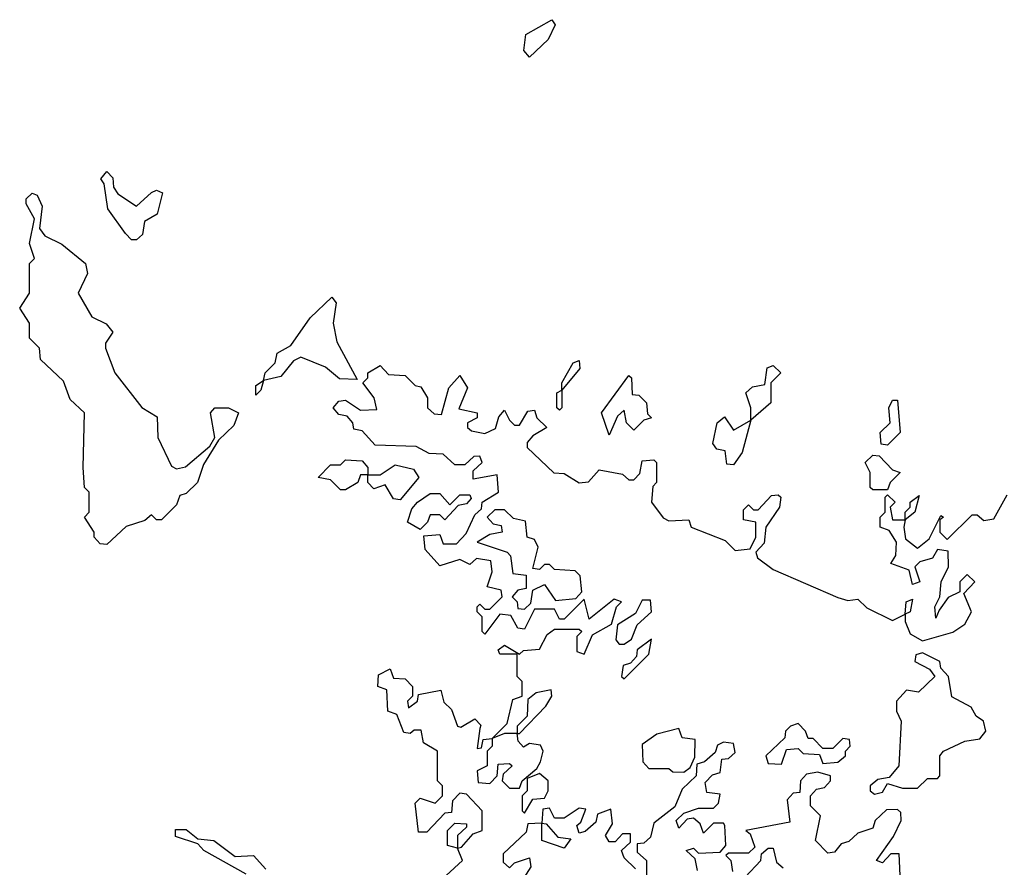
# Model space of a CAD drawing. Extents: x 2029826 to 2248070, y 228728 to 402406.
# Tile 267 of 368: x 2177180 to 2179160, y 241331 to 243035. Entities that reach past the tile are written whole.
import ezdxf

# ---------------------------------------------------------------- set-up
doc = ezdxf.new("R2010")
doc.units = 0

msp = doc.modelspace()

# ---------------------------------------------------------------- linework, layer by layer
at = {"layer": '0CON10XD'}
for points in [[(2178205, 242960), (2178193.3, 242973.3), (2178197.5, 243005), (2178250, 243035), (2178256.7, 243025), (2178242.5, 242995), (2178205, 242960)], [(2177415, 242592.5), (2177405, 242592.5), (2177392.5, 242605), (2177357.5, 242655), (2177350, 242705), (2177343.3, 242715), (2177355, 242730), (2177367, 242717), (2177368.3, 242698.3), (2177377.5, 242685), (2177415, 242660), (2177445, 242687.5), (2177455, 242692.5), (2177467, 242687), (2177456.1, 242643.9), (2177430.7, 242629.3), (2177427, 242603), (2177415, 242592.5)], [(2177355, 241980), (2177341.7, 241981.7), (2177330, 241995), (2177330, 242005), (2177310, 242035), (2177320, 242045), (2177320, 242085), (2177310, 242095), (2177307.5, 242135), (2177310, 242245), (2177281.7, 242271.7), (2177268.3, 242308.3), (2177221.7, 242351.7), (2177220, 242375), (2177200, 242395), (2177200, 242425), (2177180, 242455), (2177200, 242485), (2177200, 242545), (2177210, 242555), (2177200, 242585), (2177210, 242635), (2177193.3, 242665), (2177193.3, 242675), (2177205, 242686), (2177215, 242682.5), (2177225, 242660), (2177220, 242615), (2177230.7, 242600.7), (2177265, 242583.8), (2177312.5, 242545), (2177316.2, 242525), (2177297.5, 242485), (2177325, 242437.5), (2177353.6, 242423.6), (2177367, 242407), (2177352.5, 242385), (2177352.5, 242375), (2177371.2, 242325), (2177425.7, 242255.7), (2177456.7, 242236.7), (2177458, 242195), (2177485, 242137.5), (2177495, 242132.5), (2177513.6, 242136.4), (2177562.5, 242177.5), (2177572.5, 242195), (2177563.3, 242245), (2177572.5, 242255), (2177600, 242255), (2177620, 242245), (2177610.5, 242219.5), (2177580, 242190), (2177549.3, 242140.7), (2177537.5, 242105), (2177515, 242082.5), (2177501.7, 242078.3), (2177495, 242060), (2177465, 242030), (2177455, 242030), (2177445, 242040), (2177431.7, 242028.3), (2177393.8, 242016.2), (2177355, 241980)], [(2177655, 242280), (2177655, 242300), (2177670, 242310), (2177673.8, 242325), (2177693.3, 242345), (2177697.5, 242365), (2177725, 242380), (2177764.1, 242435.9), (2177807.5, 242477.5), (2177816.1, 242466.1), (2177810, 242425), (2177817.7, 242387.7), (2177858.3, 242311.7), (2177823, 242313), (2177795, 242336.7), (2177745, 242356.7), (2177730.7, 242349.3), (2177705, 242317.5), (2177670, 242310), (2177665, 242290), (2177655, 242280)], [(2178265, 242250), (2178260, 242255), (2178260, 242285), (2178270, 242290), (2178270, 242305), (2178292.5, 242345), (2178305, 242350), (2178306.1, 242333.9), (2178270, 242290), (2178270, 242255), (2178265, 242250)], [(2178037.5, 241315), (2178070, 241345), (2178060, 241370), (2178040, 241375), (2178040, 241405), (2178055, 241420), (2178078.3, 241418.3), (2178078.3, 241411.7), (2178060, 241395), (2178060, 241370), (2178068.3, 241371.7), (2178091.7, 241398.3), (2178110, 241405), (2178110, 241445), (2178078.3, 241478.3), (2178065, 241480), (2178050, 241465), (2178048.3, 241441.7), (2178035, 241440), (2177998.3, 241401.7), (2177981.7, 241401.7), (2177975, 241460), (2177985, 241470), (2178015, 241460), (2178030, 241475), (2178030, 241495), (2178020, 241505), (2178020, 241565), (2177991.7, 241581.7), (2177987, 241607), (2177973, 241607), (2177965, 241600), (2177952.5, 241602.5), (2177938.3, 241638.3), (2177920, 241645), (2177918.3, 241688.3), (2177900, 241695), (2177901.7, 241718.3), (2177925, 241730), (2177931.7, 241711.7), (2177955, 241710), (2177970, 241695), (2177970, 241675), (2177960, 241665), (2177961.7, 241651.7), (2177980, 241665), (2177981.7, 241678.3), (2178027, 241687), (2178033, 241663), (2178048.3, 241648.3), (2178060, 241615), (2178067, 241613), (2178095, 241630), (2178107, 241617), (2178105, 241610), (2178100, 241570), (2178108.3, 241571.7), (2178111.7, 241588.3), (2178130, 241590), (2178160, 241620), (2178171.7, 241668.3), (2178190, 241675), (2178190, 241705), (2178180, 241715), (2178180, 241760), (2178145, 241760), (2178141.7, 241768.3), (2178155, 241777.5), (2178185, 241760), (2178193, 241767), (2178225, 241770), (2178240.7, 241799.3), (2178255, 241810), (2178305, 241810), (2178310, 241805), (2178300, 241795), (2178300, 241765), (2178315, 241760), (2178331.7, 241798.3), (2178370, 241820), (2178380, 241855), (2178390, 241865), (2178375, 241870), (2178325, 241830), (2178315, 241870), (2178275, 241830), (2178265, 241830), (2178255, 241850), (2178215, 241850), (2178195, 241810), (2178181.7, 241811.7), (2178167.5, 241837.5), (2178145, 241840), (2178115, 241800), (2178110, 241805), (2178110, 241835), (2178100, 241845), (2178100, 241855), (2178105, 241860), (2178115, 241850), (2178125, 241850), (2178150, 241875), (2178148.3, 241888.3), (2178120, 241895), (2178130, 241925), (2178127.5, 241947.5), (2178098.3, 241951.7), (2178085, 241940), (2178065, 241950), (2178025, 241937.5), (2177995, 241970), (2177992.5, 241997.5), (2178025, 242000), (2178031.7, 241981.7), (2178058.3, 241981.7), (2178077.5, 242002.5), (2178095, 242040), (2178108.3, 242051.7), (2178110, 242065), (2178142.5, 242085), (2178140, 242120), (2178091.7, 242111.7), (2178091.7, 242128.3), (2178110, 242145), (2178105, 242157.5), (2178093, 242157), (2178075, 242140), (2178055, 242140), (2178031.7, 242161.7), (2178003, 242163), (2177977, 242177), (2177895, 242180), (2177868.3, 242208.3), (2177851.7, 242211.7), (2177850, 242225), (2177838.3, 242238.3), (2177821.7, 242241.7), (2177810, 242255), (2177821.7, 242268.3), (2177835, 242270), (2177865, 242250), (2177898.3, 242251.7), (2177892.5, 242275), (2177870, 242305), (2177880, 242315), (2177880, 242325), (2177905, 242340), (2177921.7, 242321.7), (2177955, 242320), (2177975, 242300), (2177986.7, 242296.7), (2178000, 242275), (2178000, 242255), (2178013, 242243), (2178028.3, 242241.7), (2178042.5, 242295), (2178065, 242320), (2178080, 242295), (2178063, 242253), (2178100, 242245), (2178100, 242235), (2178080, 242225), (2178080, 242215), (2178088.3, 242208.3), (2178115, 242203.3), (2178136.7, 242213.3), (2178143.3, 242236.7), (2178155, 242250), (2178165, 242230), (2178175, 242220), (2178185, 242220), (2178201.7, 242248.3), (2178215, 242250), (2178220, 242235), (2178240, 242215), (2178211.7, 242198.3), (2178200, 242185), (2178200, 242175), (2178253.9, 242123.9), (2178275, 242122.5), (2178305, 242103.8), (2178323.6, 242106.4), (2178345, 242130), (2178391.7, 242121.7), (2178405, 242110), (2178415, 242110), (2178427, 242123), (2178431.7, 242148.3), (2178455, 242150), (2178460, 242145), (2178460, 242105), (2178453, 242097), (2178450, 242065), (2178473.6, 242033.6), (2178485, 242027.5), (2178525, 242030), (2178530, 242015), (2178598.3, 241988.3), (2178618.3, 241968.3), (2178648.3, 241971.7), (2178660, 241995), (2178660, 242025), (2178635, 242030), (2178635, 242050), (2178645, 242060), (2178655, 242050), (2178665, 242050), (2178691.7, 242078.3), (2178705, 242080), (2178710, 242075), (2178707.5, 242055), (2178680, 242015), (2178677, 241983), (2178660, 241965), (2178663.6, 241953.6), (2178695, 241930), (2178825, 241873.3), (2178845, 241867.5), (2178865, 241870), (2178883, 241853), (2178935, 241827.5), (2178960, 241840), (2178962.5, 241865), (2178975, 241870), (2178970, 241845), (2178960, 241840), (2178960, 241825), (2178970.5, 241800.5), (2178995, 241786.7), (2179056.4, 241803.6), (2179080, 241820), (2179093.3, 241845), (2179078.3, 241881.7), (2179100, 241905), (2179085, 241920), (2179070, 241905), (2179070, 241885), (2179046.7, 241873.3), (2179028.3, 241848.3)], [(2178615, 242140), (2178601.7, 242141.7), (2178598.3, 242168.3), (2178581.7, 242171.7), (2178573.3, 242183.3), (2178582.5, 242225), (2178597, 242237), (2178615, 242210), (2178650, 242230), (2178650, 242255), (2178640, 242285), (2178653, 242297), (2178678.3, 242301.7), (2178682.5, 242335), (2178695, 242340), (2178710, 242325), (2178690, 242305), (2178690, 242265), (2178650, 242230), (2178632.5, 242165), (2178615, 242140)], [(2178365, 242200), (2178350, 242245), (2178405, 242320), (2178410, 242315), (2178411.7, 242281.7), (2178425, 242280), (2178440, 242265), (2178442.5, 242242.5), (2178450, 242235), (2178435, 242230), (2178415, 242210), (2178400, 242225), (2178395, 242250), (2178381.7, 242238.3), (2178365, 242200)], [(2178925, 242180), (2178911.7, 242181.7), (2178910, 242205), (2178930, 242225), (2178927.5, 242255), (2178935, 242270), (2178945, 242270), (2178950, 242205), (2178925, 242180)], [(2177945, 242070), (2177931.7, 242071.7), (2177915, 242100), (2177891.7, 242091.7), (2177880, 242105), (2177880, 242120), (2177865, 242120), (2177860, 242105), (2177835, 242090), (2177825, 242090), (2177805, 242110), (2177780, 242115), (2177805, 242140), (2177825, 242140), (2177835, 242150), (2177868.3, 242148.3), (2177880, 242135), (2177880, 242120), (2177905, 242120), (2177935, 242140), (2177971.7, 242131.7), (2177982.5, 242115), (2177945, 242070)], [(2178925, 242090), (2178895, 242090), (2178890, 242095), (2178890, 242125), (2178880, 242145), (2178895, 242160), (2178908.3, 242158.3), (2178935, 242130), (2178950, 242125), (2178930, 242105), (2178925, 242090)], [(2177985, 242010), (2177960, 242025), (2177968.3, 242051.7), (2177980, 242065), (2178005, 242082.5), (2178025, 242082.5), (2178045, 242060), (2178065, 242080), (2178085, 242080), (2178087.5, 242072.5), (2178078.3, 242061.7), (2178061.7, 242058.3), (2178035, 242030), (2178025, 242040), (2178005, 242040), (2178000, 242025), (2177985, 242010)], [(2179028.3, 241848.3), (2179021.7, 241831.7), (2179020, 241855), (2179030, 241875), (2179032.5, 241905), (2179047.5, 241935), (2179047, 241967), (2179025, 241970), (2179015, 241952.5), (2178990, 241945), (2178980, 241935), (2178990, 241905), (2178975, 241900), (2178968.3, 241928.3), (2178931.7, 241941.7), (2178941.7, 241958.3), (2178942.5, 241985), (2178928.3, 242008.3), (2178910, 242015), (2178910, 242035), (2178920, 242045), (2178920, 242075), (2178925, 242080), (2178940, 242065), (2178930, 242055), (2178935, 242030), (2178960, 242030), (2178960, 242045), (2178970, 242055), (2178970, 242065), (2178988.3, 242078.3), (2178980, 242045), (2178960, 242030), (2178957.5, 242015), (2178961.2, 241991.2), (2178985, 241972.5), (2179008.8, 241991.2), (2179031.7, 242038.3), (2179037.5, 242035), (2179030, 242030), (2179030, 242005), (2179045, 241990), (2179095, 242040), (2179105, 242040), (2179118.3, 242028.3), (2179138.3, 242031.7), (2179165, 242080)], [(2178195, 241850), (2178207.5, 241862.5), (2178211.7, 241888.3), (2178235, 241900), (2178257.5, 241867.5), (2178298.3, 241871.7), (2178310, 241885), (2178307, 241917), (2178297, 241927), (2178255, 241930), (2178245, 241940), (2178235, 241940), (2178225, 241930), (2178211.7, 241931.7), (2178222.5, 241975), (2178215, 241990), (2178200, 241995), (2178197, 242027), (2178172.5, 242032.5), (2178155, 242050), (2178135, 242050), (2178120, 242035), (2178131.7, 242021.7), (2178148.3, 242018.3), (2178150, 242005), (2178125, 242000), (2178100, 241985), (2178160, 241965), (2178167, 241957), (2178171.7, 241921.7), (2178198.3, 241918.3), (2178198.3, 241891.7), (2178181.7, 241888.3), (2178170, 241875), (2178180, 241865), (2178181.7, 241851.7), (2178195, 241850)], [(2178395, 241780), (2178410, 241790), (2178421.7, 241818.3), (2178450, 241845), (2178448.3, 241868.3), (2178431.7, 241868.3), (2178418.3, 241841.7), (2178381.7, 241818.3), (2178378.3, 241788.3), (2178385, 241780), (2178395, 241780)], [(2178395, 241710), (2178445, 241760), (2178450, 241790), (2178421.7, 241768.3), (2178420, 241755), (2178408.3, 241741.7), (2178393.3, 241736.7), (2178390, 241715), (2178395, 241710)], [(2178898.3, 241478.3), (2178915, 241482.5), (2178925, 241500), (2178955, 241490), (2178985, 241490), (2179005, 241510), (2179025, 241510), (2179030, 241515), (2179030, 241555), (2179037.5, 241565), (2179080, 241585), (2179110.7, 241589.3), (2179122.5, 241605), (2179117.5, 241625), (2179103.3, 241635), (2179093, 241653), (2179054, 241674), (2179047.5, 241715), (2179031.7, 241731.7), (2179030, 241745), (2178995, 241762.5), (2178981.7, 241758.3), (2178980, 241745), (2179009.3, 241729.3), (2179020, 241715), (2178987, 241683), (2178963, 241687), (2178942.5, 241665), (2178942.5, 241645), (2178952.5, 241625), (2178947.5, 241535), (2178928.3, 241511.7), (2178905, 241507.5), (2178890, 241495), (2178890, 241485), (2178898.3, 241478.3)], [(2178185, 241600), (2178237.5, 241655), (2178250, 241675), (2178248.3, 241688.3), (2178218.3, 241681.7), (2178201.7, 241668.3), (2178200, 241635), (2178180, 241615), (2178180, 241600), (2178185, 241600)], [(2178515, 241522.5), (2178528.3, 241531.7), (2178537.5, 241552.5), (2178538.3, 241588.3), (2178511.7, 241591.7), (2178505, 241610), (2178461.2, 241598.8), (2178431.7, 241578.3), (2178433, 241543), (2178445, 241530), (2178485, 241530), (2178493, 241523), (2178515, 241522.5)], [(2178711.7, 241538.3), (2178721.7, 241568.3), (2178745, 241570), (2178755, 241560), (2178788.3, 241558.3), (2178795, 241540), (2178825, 241542.5), (2178840, 241555), (2178840, 241565), (2178850, 241575), (2178848.3, 241588.3), (2178835, 241590), (2178815, 241570), (2178795, 241570), (2178775, 241590), (2178765, 241590), (2178760, 241605), (2178745, 241620), (2178730, 241615), (2178720, 241605), (2178718.3, 241591.7), (2178680, 241555), (2178685, 241540), (2178711.7, 241538.3)], [(2178185, 241490), (2178190, 241505), (2178220, 241530), (2178227, 241543), (2178232.5, 241565), (2178227, 241577), (2178205, 241580), (2178193, 241573), (2178182.5, 241585), (2178180, 241600), (2178155, 241600), (2178130, 241590), (2178130, 241575), (2178120, 241565), (2178120, 241535), (2178100, 241525), (2178101.7, 241501.7), (2178125, 241500), (2178140, 241515), (2178141.7, 241538.3), (2178165, 241540), (2178170, 241535), (2178151.7, 241518.3), (2178150, 241505), (2178165, 241490), (2178185, 241490)], [(2178542.5, 241325), (2178538.3, 241348.3), (2178520, 241365), (2178535, 241370), (2178545, 241360), (2178588.3, 241361.7), (2178600, 241375), (2178597.5, 241415), (2178595, 241420), (2178575, 241420), (2178555, 241400), (2178548.3, 241418.3), (2178535, 241430), (2178521.7, 241428.3), (2178505, 241410), (2178500, 241425), (2178515, 241440), (2178545, 241450), (2178575, 241450), (2178585, 241460), (2178588.3, 241478.3), (2178561.7, 241481.7), (2178558.3, 241501.7), (2178573, 241517), (2178588.3, 241521.7), (2178591.7, 241548.3), (2178605, 241550), (2178618.3, 241561.7), (2178615, 241580), (2178595, 241582.5), (2178583, 241577), (2178578.3, 241561.7), (2178557, 241543), (2178541.7, 241538.3), (2178540, 241515), (2178511.7, 241488.3), (2178497.5, 241452.5), (2178455, 241420), (2178448.3, 241391.7), (2178435, 241380), (2178421.7, 241378.3), (2178421.7, 241361.7), (2178440, 241345), (2178440, 241315)], [(2178195, 241440), (2178211.7, 241468.3), (2178235, 241470), (2178242.5, 241485), (2178242.5, 241505), (2178225, 241520), (2178200, 241510), (2178200, 241485), (2178190, 241475), (2178190, 241445), (2178195, 241440)], [(2178950, 241315), (2178948.3, 241358.3), (2178931.7, 241358.3), (2178915, 241340), (2178902.5, 241345), (2178936.7, 241393.3), (2178952.5, 241425), (2178951.7, 241441.7), (2178945, 241447.5), (2178923, 241447), (2178900, 241425), (2178895, 241410), (2178865, 241400), (2178847, 241383), (2178831.7, 241378.3), (2178818.3, 241361.7), (2178805, 241360), (2178780, 241385), (2178790, 241435), (2178770, 241455), (2178770, 241475), (2178781.7, 241488.3), (2178798.3, 241491.7), (2178810, 241505), (2178810, 241515), (2178785, 241522.5), (2178761.7, 241518.3), (2178750, 241505), (2178748.3, 241481.7), (2178735, 241480), (2178723, 241467), (2178728.3, 241421.7), (2178640, 241405), (2178648.3, 241398.3), (2178658.3, 241371.7), (2178645, 241360), (2178605, 241360), (2178600, 241355), (2178610, 241345), (2178613, 241323)], [(2178418.3, 241328.3), (2178395, 241350), (2178390, 241365), (2178408.3, 241381.7), (2178408.3, 241398.3), (2178391.7, 241398.3), (2178377.5, 241382.5), (2178365, 241382.5), (2178357.5, 241395), (2178371.7, 241418.3), (2178368.3, 241448.3), (2178341.7, 241438.3), (2178338.3, 241421.7), (2178317, 241403), (2178305, 241400), (2178300, 241415), (2178308.3, 241421.7), (2178318.3, 241448.3), (2178305, 241450), (2178275, 241430), (2178255, 241430), (2178245, 241450), (2178231.7, 241448.3), (2178230, 241420), (2178238.3, 241418.3), (2178261.7, 241391.7), (2178288.3, 241388.3), (2178275, 241370), (2178230, 241385), (2178230, 241420), (2178201.7, 241418.3), (2178198.3, 241401.7), (2178151.7, 241358.3), (2178151.7, 241341.7), (2178165, 241330), (2178175, 241340), (2178205, 241350), (2178207.5, 241332.5), (2178190, 241305)], [(2177635, 241317.5), (2177550, 241365), (2177538.3, 241378.3), (2177493.3, 241393.3), (2177493, 241407), (2177515, 241407.5), (2177538.3, 241388.3), (2177570, 241385), (2177613, 241353), (2177650, 241355), (2177675, 241327.5)], [(2178638.3, 241311.7), (2178670, 241345), (2178671.7, 241358.3), (2178685, 241370), (2178695, 241370), (2178701.7, 241341.7), (2178715, 241330)]]:
    msp.add_lwpolyline(points, dxfattribs=at)

doc.saveas('drawing.dxf')
